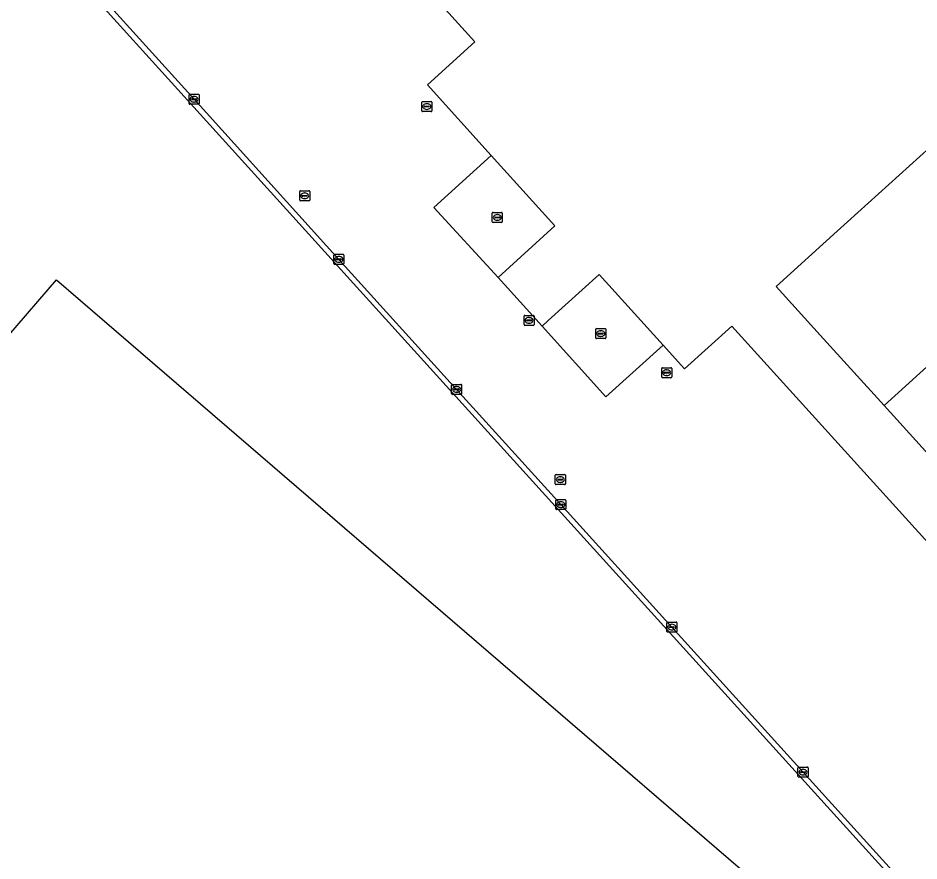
# Model space of a CAD drawing. Extents: x 156141 to 158132, y 385651 to 388333.
# Drawn here: x 156462.7 to 156552.3, y 387398.7 to 387482.6 of the extents above; entities that cross this region are included whole.
import ezdxf

# ---------------------------------------------------------------- set-up
doc = ezdxf.new("R2010")
doc.units = 0
for name, color, linetype in [('IMGEO_Grasland_agrarisch', 7, 'Continuous'), ('IMGEO_Hek', 7, 'Continuous'), ('IMGEO_Kolk', 7, 'Continuous'), ('IMGEO_Pand', 7, 'Continuous'), ('IMGEO_Pand_vergunning_verleend', 7, 'Continuous'), ('IMGEO_Parkeervlak_gesloten', 7, 'Continuous'), ('IMGEO_Rijbaan_lokaal_gesloten', 7, 'Continuous'), ('IMGEO_Rioolput', 7, 'Continuous')]:
    doc.layers.add(name, color=color, linetype=linetype)

msp = doc.modelspace()

# ---------------------------------------------------------------- linework, layer by layer
at = {"layer": 'IMGEO_Grasland_agrarisch'}
msp.add_lwpolyline([(156466.755, 387261.69), (156577.468, 387366.855), (156554.434, 387392.412), (156553.041, 387393.957), (156552.137, 387394.96), (156551.783, 387395.353), (156551.487, 387395.68), (156540.733, 387407.559), (156527.687, 387421.99), (156516.643, 387434.183), (156506.282, 387445.653), (156494.568, 387458.596), (156480.17, 387474.529), (156466.435, 387489.763), (156463.601, 387492.949), (156455.542, 387485.247)], dxfattribs=at)
at = {"layer": 'IMGEO_Hek'}
msp.add_lwpolyline([(156646.881, 387477.996), (156638.619, 387470.479), (156638.602, 387470.464), (156602.22, 387437.666), (156601.882, 387437.361), (156590.708, 387427.281), (156590.403, 387427.007), (156590.376, 387426.982), (156553.024, 387393.236), (156505.235, 387445.99), (156463.944, 387491.685), (156532.587, 387555.868), (156577.395, 387597.823), (156580.308, 387599.849), (156603.227, 387615.785)], dxfattribs=at)
at = {"layer": 'IMGEO_Kolk'}
for p, q in [((156479.669, 387474.103), (156479.669, 387474.955)), ((156479.744, 387475.029), (156480.596, 387475.029)), ((156480.157, 387474.809), (156480.182, 387474.809)), ((156480.67, 387474.955), (156480.67, 387474.103)), ((156480.596, 387474.029), (156479.744, 387474.029)), ((156479.928, 387474.523), (156479.928, 387474.535)), ((156480.366, 387474.486), (156479.968, 387474.486)), ((156479.971, 387474.572), (156480.369, 387474.572)), ((156480.18, 387474.249), (156480.155, 387474.249)), ((156480.412, 387474.535), (156480.412, 387474.523)), ((156509.824, 387462.338), (156509.824, 387463.19)), ((156509.899, 387463.264), (156510.751, 387463.264)), ((156510.312, 387463.044), (156510.337, 387463.044)), ((156510.825, 387463.19), (156510.825, 387462.338)), ((156510.751, 387462.264), (156509.899, 387462.264)), ((156510.083, 387462.758), (156510.083, 387462.77)), ((156510.521, 387462.721), (156510.123, 387462.721)), ((156510.126, 387462.807), (156510.524, 387462.807)), ((156510.335, 387462.484), (156510.31, 387462.484)), ((156510.567, 387462.77), (156510.567, 387462.758)), ((156494.067, 387458.17), (156494.067, 387459.022)), ((156494.142, 387459.096), (156494.994, 387459.096)), ((156494.326, 387458.59), (156494.326, 387458.602)), ((156494.764, 387458.553), (156494.366, 387458.553)), ((156494.369, 387458.639), (156494.767, 387458.639)), ((156494.555, 387458.876), (156494.58, 387458.876)), ((156494.81, 387458.602), (156494.81, 387458.59)), ((156495.068, 387459.022), (156495.068, 387458.17)), ((156494.994, 387458.096), (156494.142, 387458.096)), ((156494.578, 387458.316), (156494.553, 387458.316)), ((156512.985, 387452.094), (156512.985, 387452.946)), ((156513.06, 387453.02), (156513.912, 387453.02)), ((156513.244, 387452.514), (156513.244, 387452.526)), ((156513.682, 387452.477), (156513.284, 387452.477)), ((156513.287, 387452.563), (156513.685, 387452.563)), ((156513.496, 387452.24), (156513.471, 387452.24)), ((156513.473, 387452.8), (156513.498, 387452.8)), ((156513.728, 387452.526), (156513.728, 387452.514)), ((156513.986, 387452.946), (156513.986, 387452.094)), ((156513.912, 387452.02), (156513.06, 387452.02)), ((156520.117, 387450.778), (156520.117, 387451.63)), ((156520.192, 387451.704), (156521.044, 387451.704)), ((156520.605, 387451.484), (156520.63, 387451.484)), ((156521.118, 387451.63), (156521.118, 387450.778)), ((156521.044, 387450.704), (156520.192, 387450.704)), ((156520.376, 387451.198), (156520.376, 387451.21)), ((156520.814, 387451.161), (156520.416, 387451.161)), ((156520.419, 387451.247), (156520.817, 387451.247)), ((156520.628, 387450.924), (156520.603, 387450.924)), ((156520.86, 387451.21), (156520.86, 387451.198)), ((156505.781, 387445.227), (156505.781, 387446.079)), ((156505.856, 387446.153), (156506.708, 387446.153)), ((156506.269, 387445.933), (156506.294, 387445.933)), ((156506.782, 387446.079), (156506.782, 387445.227)), ((156506.708, 387445.153), (156505.856, 387445.153)), ((156506.04, 387445.647), (156506.04, 387445.659)), ((156506.478, 387445.61), (156506.08, 387445.61)), ((156506.083, 387445.696), (156506.481, 387445.696)), ((156506.292, 387445.373), (156506.267, 387445.373)), ((156506.524, 387445.659), (156506.524, 387445.647)), ((156516.142, 387433.757), (156516.142, 387434.609)), ((156516.217, 387434.683), (156517.069, 387434.683)), ((156516.63, 387434.463), (156516.655, 387434.463)), ((156517.143, 387434.609), (156517.143, 387433.757)), ((156517.069, 387433.683), (156516.217, 387433.683)), ((156516.401, 387434.177), (156516.401, 387434.189)), ((156516.839, 387434.14), (156516.441, 387434.14)), ((156516.444, 387434.226), (156516.842, 387434.226)), ((156516.653, 387433.903), (156516.628, 387433.903)), ((156516.885, 387434.189), (156516.885, 387434.177)), ((156527.186, 387421.564), (156527.186, 387422.416)), ((156527.261, 387422.49), (156528.113, 387422.49)), ((156527.445, 387421.984), (156527.445, 387421.996)), ((156527.883, 387421.947), (156527.485, 387421.947)), ((156527.488, 387422.033), (156527.886, 387422.033)), ((156527.674, 387422.27), (156527.699, 387422.27)), ((156527.929, 387421.996), (156527.929, 387421.984)), ((156528.187, 387422.416), (156528.187, 387421.564)), ((156528.113, 387421.49), (156527.261, 387421.49)), ((156527.697, 387421.71), (156527.672, 387421.71)), ((156540.232, 387407.133), (156540.232, 387407.985)), ((156540.307, 387408.059), (156541.159, 387408.059)), ((156540.491, 387407.553), (156540.491, 387407.565)), ((156540.929, 387407.516), (156540.531, 387407.516)), ((156540.534, 387407.602), (156540.932, 387407.602)), ((156540.72, 387407.839), (156540.745, 387407.839)), ((156540.975, 387407.565), (156540.975, 387407.553)), ((156541.233, 387407.985), (156541.233, 387407.133)), ((156541.159, 387407.059), (156540.307, 387407.059)), ((156540.743, 387407.279), (156540.718, 387407.279))]:
    msp.add_line(p, q, dxfattribs=at)
for points in [[(156479.669, 387474.103), (156479.669, 387474.955)], [(156479.744, 387475.029), (156480.596, 387475.029)], [(156480.67, 387474.955), (156480.67, 387474.103)], [(156480.596, 387474.029), (156479.744, 387474.029)], [(156509.824, 387462.338), (156509.824, 387463.19)], [(156509.899, 387463.264), (156510.751, 387463.264)], [(156510.825, 387463.19), (156510.825, 387462.338)], [(156510.751, 387462.264), (156509.899, 387462.264)], [(156494.067, 387458.17), (156494.067, 387459.022)], [(156494.142, 387459.096), (156494.994, 387459.096)], [(156495.068, 387459.022), (156495.068, 387458.17)], [(156494.994, 387458.096), (156494.142, 387458.096)], [(156512.985, 387452.094), (156512.985, 387452.946)], [(156513.06, 387453.02), (156513.912, 387453.02)], [(156513.986, 387452.946), (156513.986, 387452.094)], [(156513.912, 387452.02), (156513.06, 387452.02)], [(156520.117, 387450.778), (156520.117, 387451.63)], [(156520.192, 387451.704), (156521.044, 387451.704)], [(156521.118, 387451.63), (156521.118, 387450.778)], [(156521.044, 387450.704), (156520.192, 387450.704)], [(156505.781, 387445.227), (156505.781, 387446.079)], [(156505.856, 387446.153), (156506.708, 387446.153)], [(156506.782, 387446.079), (156506.782, 387445.227)], [(156506.708, 387445.153), (156505.856, 387445.153)], [(156516.142, 387433.757), (156516.142, 387434.609)], [(156516.217, 387434.683), (156517.069, 387434.683)], [(156517.143, 387434.609), (156517.143, 387433.757)], [(156517.069, 387433.683), (156516.217, 387433.683)], [(156527.186, 387421.564), (156527.186, 387422.416)], [(156527.261, 387422.49), (156528.113, 387422.49)], [(156528.187, 387422.416), (156528.187, 387421.564)], [(156528.113, 387421.49), (156527.261, 387421.49)], [(156540.232, 387407.133), (156540.232, 387407.985)], [(156540.307, 387408.059), (156541.159, 387408.059)], [(156541.233, 387407.985), (156541.233, 387407.133)], [(156541.159, 387407.059), (156540.307, 387407.059)]]:
    msp.add_lwpolyline(points, dxfattribs=at)
for centre, radius, start, end in [((156479.746, 387474.953), 0.0765, 91.55205, 178.44795), ((156479.746, 387474.953), 0.0765, 91.55205, 178.44795), ((156480.594, 387474.953), 0.0765, 1.55205, 88.44795), ((156480.594, 387474.953), 0.0765, 1.55205, 88.44795), ((156479.746, 387474.105), 0.0765, 181.55205, 268.44795), ((156479.746, 387474.105), 0.0765, 181.55205, 268.44795), ((156479.968, 387474.532), 0.0403, 85.87752, 175.75265), ((156479.965, 387474.522), 0.0366, 178.93798, 274.71019), ((156480.369, 387474.529), 0.043, 264.86636, 352.45326), ((156480.373, 387474.534), 0.0386, 1.73085, 96.63898), ((156480.594, 387474.105), 0.0765, 271.55205, 358.44795), ((156480.594, 387474.105), 0.0765, 271.55205, 358.44795), ((156509.901, 387463.188), 0.0765, 91.55205, 178.44795), ((156509.901, 387463.188), 0.0765, 91.55205, 178.44795), ((156510.749, 387463.188), 0.0765, 1.55205, 88.44795), ((156510.749, 387463.188), 0.0765, 1.55205, 88.44795), ((156509.901, 387462.34), 0.0765, 181.55205, 268.44795), ((156509.901, 387462.34), 0.0765, 181.55205, 268.44795), ((156510.123, 387462.767), 0.0403, 85.87752, 175.75265), ((156510.12, 387462.757), 0.0366, 178.93798, 274.71019), ((156510.524, 387462.764), 0.043, 264.86636, 352.45326), ((156510.528, 387462.769), 0.0386, 1.73085, 96.63898), ((156510.749, 387462.34), 0.0765, 271.55205, 358.44795), ((156510.749, 387462.34), 0.0765, 271.55205, 358.44795), ((156494.144, 387459.02), 0.0765, 91.55205, 178.44795), ((156494.144, 387459.02), 0.0765, 91.55205, 178.44795), ((156494.366, 387458.599), 0.0403, 85.87752, 175.75265), ((156494.363, 387458.589), 0.0366, 178.93798, 274.71019), ((156494.767, 387458.596), 0.043, 264.86636, 352.45326), ((156494.771, 387458.601), 0.0386, 1.73085, 96.63898), ((156494.992, 387459.02), 0.0765, 1.55205, 88.44795), ((156494.992, 387459.02), 0.0765, 1.55205, 88.44795), ((156494.144, 387458.172), 0.0765, 181.55205, 268.44795), ((156494.144, 387458.172), 0.0765, 181.55205, 268.44795), ((156494.992, 387458.172), 0.0765, 271.55205, 358.44795), ((156494.992, 387458.172), 0.0765, 271.55205, 358.44795), ((156513.062, 387452.944), 0.0765, 91.55205, 178.44795), ((156513.062, 387452.944), 0.0765, 91.55205, 178.44795), ((156513.284, 387452.523), 0.0403, 85.87752, 175.75265), ((156513.281, 387452.513), 0.0366, 178.93798, 274.71019), ((156513.685, 387452.52), 0.043, 264.86636, 352.45326), ((156513.689, 387452.525), 0.0386, 1.73085, 96.63898), ((156513.91, 387452.944), 0.0765, 1.55205, 88.44795), ((156513.91, 387452.944), 0.0765, 1.55205, 88.44795), ((156513.062, 387452.096), 0.0765, 181.55205, 268.44795), ((156513.062, 387452.096), 0.0765, 181.55205, 268.44795), ((156513.91, 387452.096), 0.0765, 271.55205, 358.44795), ((156513.91, 387452.096), 0.0765, 271.55205, 358.44795), ((156520.194, 387451.628), 0.0765, 91.55205, 178.44795), ((156520.194, 387451.628), 0.0765, 91.55205, 178.44795), ((156521.042, 387451.628), 0.0765, 1.55205, 88.44795), ((156521.042, 387451.628), 0.0765, 1.55205, 88.44795), ((156520.194, 387450.78), 0.0765, 181.55205, 268.44795), ((156520.194, 387450.78), 0.0765, 181.55205, 268.44795), ((156520.416, 387451.207), 0.0403, 85.87752, 175.75265), ((156520.413, 387451.197), 0.0366, 178.93798, 274.71019), ((156520.817, 387451.204), 0.043, 264.86636, 352.45326), ((156520.821, 387451.209), 0.0386, 1.73085, 96.63898), ((156521.042, 387450.78), 0.0765, 271.55205, 358.44795), ((156521.042, 387450.78), 0.0765, 271.55205, 358.44795), ((156505.858, 387446.077), 0.0765, 91.55205, 178.44795), ((156505.858, 387446.077), 0.0765, 91.55205, 178.44795), ((156506.706, 387446.077), 0.0765, 1.55205, 88.44795), ((156506.706, 387446.077), 0.0765, 1.55205, 88.44795), ((156505.858, 387445.229), 0.0765, 181.55205, 268.44795), ((156505.858, 387445.229), 0.0765, 181.55205, 268.44795), ((156506.08, 387445.656), 0.0403, 85.87752, 175.75265), ((156506.077, 387445.646), 0.0366, 178.93798, 274.71019), ((156506.481, 387445.653), 0.043, 264.86636, 352.45326), ((156506.485, 387445.658), 0.0386, 1.73085, 96.63898), ((156506.706, 387445.229), 0.0765, 271.55205, 358.44795), ((156506.706, 387445.229), 0.0765, 271.55205, 358.44795), ((156516.219, 387434.607), 0.0765, 91.55205, 178.44795), ((156516.219, 387434.607), 0.0765, 91.55205, 178.44795), ((156517.067, 387434.607), 0.0765, 1.55205, 88.44795), ((156517.067, 387434.607), 0.0765, 1.55205, 88.44795), ((156516.219, 387433.759), 0.0765, 181.55205, 268.44795), ((156516.219, 387433.759), 0.0765, 181.55205, 268.44795), ((156516.441, 387434.186), 0.0403, 85.87752, 175.75265), ((156516.438, 387434.176), 0.0366, 178.93798, 274.71019), ((156516.842, 387434.183), 0.043, 264.86636, 352.45326), ((156516.846, 387434.188), 0.0386, 1.73085, 96.63898), ((156517.067, 387433.759), 0.0765, 271.55205, 358.44795), ((156517.067, 387433.759), 0.0765, 271.55205, 358.44795), ((156527.263, 387422.414), 0.0765, 91.55205, 178.44795), ((156527.263, 387422.414), 0.0765, 91.55205, 178.44795), ((156527.485, 387421.993), 0.0403, 85.87752, 175.75265), ((156527.482, 387421.983), 0.0366, 178.93798, 274.71019), ((156527.886, 387421.99), 0.043, 264.86636, 352.45326), ((156527.89, 387421.995), 0.0386, 1.73085, 96.63898), ((156528.111, 387422.414), 0.0765, 1.55205, 88.44795), ((156528.111, 387422.414), 0.0765, 1.55205, 88.44795), ((156527.263, 387421.566), 0.0765, 181.55205, 268.44795), ((156527.263, 387421.566), 0.0765, 181.55205, 268.44795), ((156528.111, 387421.566), 0.0765, 271.55205, 358.44795), ((156528.111, 387421.566), 0.0765, 271.55205, 358.44795), ((156540.309, 387407.983), 0.0765, 91.55205, 178.44795), ((156540.309, 387407.983), 0.0765, 91.55205, 178.44795), ((156540.531, 387407.562), 0.0403, 85.87752, 175.75265), ((156540.528, 387407.552), 0.0366, 178.93798, 274.71019), ((156540.932, 387407.559), 0.043, 264.86636, 352.45326), ((156540.936, 387407.564), 0.0386, 1.73085, 96.63898), ((156541.157, 387407.983), 0.0765, 1.55205, 88.44795), ((156541.157, 387407.983), 0.0765, 1.55205, 88.44795), ((156540.309, 387407.135), 0.0765, 181.55205, 268.44795), ((156540.309, 387407.135), 0.0765, 181.55205, 268.44795), ((156541.157, 387407.135), 0.0765, 271.55205, 358.44795), ((156541.157, 387407.135), 0.0765, 271.55205, 358.44795)]:
    msp.add_arc(centre, radius, start, end, dxfattribs=at)
for centre, major_axis, ratio, start_param, end_param in [((156480.156, 387474.529), (-0.387, 0.002), 0.722429, 4.712389, 7.853982), ((156480.181, 387474.529), (-0.39, 0.002), 0.717154, 1.570796, 4.712389), ((156510.311, 387462.764), (-0.387, 0.002), 0.722429, 4.712389, 7.853982), ((156510.336, 387462.764), (-0.39, 0.002), 0.717154, 1.570796, 4.712389), ((156494.554, 387458.596), (-0.387, 0.002), 0.722429, 4.712389, 7.853982), ((156494.579, 387458.596), (-0.39, 0.002), 0.717154, 1.570796, 4.712389), ((156513.472, 387452.52), (-0.387, 0.002), 0.722429, 4.712389, 7.853982), ((156513.497, 387452.52), (-0.39, 0.002), 0.717154, 1.570796, 4.712389), ((156520.604, 387451.204), (-0.387, 0.002), 0.722429, 4.712389, 7.853982), ((156520.629, 387451.204), (-0.39, 0.002), 0.717154, 1.570796, 4.712389), ((156506.268, 387445.653), (-0.387, 0.002), 0.722429, 4.712389, 7.853982), ((156506.293, 387445.653), (-0.39, 0.002), 0.717154, 1.570796, 4.712389), ((156516.629, 387434.183), (-0.387, 0.002), 0.722429, 4.712389, 7.853982), ((156516.654, 387434.183), (-0.39, 0.002), 0.717154, 1.570796, 4.712389), ((156527.673, 387421.99), (-0.387, 0.002), 0.722429, 4.712389, 7.853982), ((156527.698, 387421.99), (-0.39, 0.002), 0.717154, 1.570796, 4.712389), ((156540.719, 387407.559), (-0.387, 0.002), 0.722429, 4.712389, 7.853982), ((156540.744, 387407.559), (-0.39, 0.002), 0.717154, 1.570796, 4.712389)]:
    msp.add_ellipse(centre, major_axis=major_axis, ratio=ratio, start_param=start_param, end_param=end_param, dxfattribs=at)
at = {"layer": 'IMGEO_Pand'}
for points in [[(156493.504, 387496.382), (156508.107, 387480.231), (156503.369, 387475.95), (156509.725, 387468.92), (156516.055, 387461.918), (156510.397, 387456.786), (156514.783, 387451.94), (156515.4, 387452.499), (156520.473, 387457.088), (156526.81, 387450.064), (156528.959, 387447.682), (156533.664, 387451.928), (156564.051, 387418.371)], [(156564.252, 387426.958), (156548.789, 387444.036), (156542.444, 387451.043), (156538.046, 387455.9), (156544.134, 387461.401), (156555.424, 387471.602)]]:
    msp.add_lwpolyline(points, dxfattribs=at)
at = {"layer": 'IMGEO_Pand_vergunning_verleend'}
msp.add_lwpolyline([(156421.574, 387404.419), (156466.483, 387456.553), (156544.064, 387389.723), (156499.154, 387337.589)], close=True, dxfattribs=at)
at = {"layer": 'IMGEO_Parkeervlak_gesloten'}
msp.add_lwpolyline([(156555.424, 387471.602), (156544.134, 387461.401), (156538.046, 387455.9), (156542.444, 387451.043), (156548.789, 387444.036), (156564.736, 387458.529), (156564.408, 387460.018), (156564.637, 387460.074), (156564.247, 387461.821)], close=True, dxfattribs=at)
at = {"layer": 'IMGEO_Rijbaan_lokaal_gesloten'}
for points in [[(156603.891, 387493.905), (156565.353, 387459.008), (156565.423, 387458.674), (156564.736, 387458.529), (156548.789, 387444.036), (156564.252, 387426.958), (156570.671, 387419.706), (156566.399, 387415.827), (156566.019, 387416.227), (156564.051, 387418.371), (156533.664, 387451.928), (156528.959, 387447.682), (156526.81, 387450.064), (156521.112, 387444.907), (156514.783, 387451.94), (156510.397, 387456.786), (156504.006, 387463.756), (156509.725, 387468.92), (156503.369, 387475.95), (156508.107, 387480.231), (156493.504, 387496.382)], [(156466.435, 387489.763), (156480.17, 387474.529), (156494.568, 387458.596), (156506.282, 387445.653), (156516.643, 387434.183), (156527.687, 387421.99), (156540.733, 387407.559), (156551.487, 387395.68)]]:
    msp.add_lwpolyline(points, dxfattribs=at)
for points in [[(156509.725, 387468.92), (156504.006, 387463.756), (156510.397, 387456.786), (156516.055, 387461.918)], [(156520.473, 387457.088), (156515.4, 387452.499), (156514.783, 387451.94), (156521.112, 387444.907), (156526.81, 387450.064)]]:
    msp.add_lwpolyline(points, close=True, dxfattribs=at)
at = {"layer": 'IMGEO_Rioolput'}
for p, q in [((156502.821, 387473.377), (156502.821, 387474.229)), ((156502.896, 387474.303), (156503.748, 387474.303)), ((156503.08, 387473.797), (156503.08, 387473.809)), ((156503.518, 387473.76), (156503.12, 387473.76)), ((156503.123, 387473.846), (156503.521, 387473.846)), ((156503.309, 387474.083), (156503.334, 387474.083)), ((156503.564, 387473.809), (156503.564, 387473.797)), ((156503.822, 387474.229), (156503.822, 387473.377)), ((156503.748, 387473.303), (156502.896, 387473.303)), ((156503.332, 387473.523), (156503.307, 387473.523)), ((156490.672, 387464.493), (156490.672, 387465.345)), ((156490.747, 387465.419), (156491.599, 387465.419)), ((156490.931, 387464.913), (156490.931, 387464.925)), ((156491.369, 387464.876), (156490.971, 387464.876)), ((156490.974, 387464.962), (156491.372, 387464.962)), ((156491.16, 387465.199), (156491.185, 387465.199)), ((156491.415, 387464.925), (156491.415, 387464.913)), ((156491.673, 387465.345), (156491.673, 387464.493)), ((156491.599, 387464.419), (156490.747, 387464.419)), ((156491.183, 387464.639), (156491.158, 387464.639)), ((156526.674, 387446.886), (156526.674, 387447.738)), ((156526.749, 387447.812), (156527.601, 387447.812)), ((156527.675, 387447.738), (156527.675, 387446.886)), ((156527.601, 387446.812), (156526.749, 387446.812)), ((156526.933, 387447.306), (156526.933, 387447.318)), ((156527.371, 387447.269), (156526.973, 387447.269)), ((156526.976, 387447.355), (156527.374, 387447.355)), ((156527.185, 387447.032), (156527.16, 387447.032)), ((156527.162, 387447.592), (156527.187, 387447.592)), ((156527.417, 387447.318), (156527.417, 387447.306)), ((156516.094, 387436.248), (156516.094, 387437.1)), ((156516.169, 387437.174), (156517.021, 387437.174)), ((156516.582, 387436.954), (156516.607, 387436.954)), ((156517.095, 387437.1), (156517.095, 387436.248)), ((156517.021, 387436.174), (156516.169, 387436.174)), ((156516.353, 387436.668), (156516.353, 387436.68)), ((156516.791, 387436.631), (156516.393, 387436.631)), ((156516.396, 387436.717), (156516.794, 387436.717)), ((156516.605, 387436.394), (156516.58, 387436.394)), ((156516.837, 387436.68), (156516.837, 387436.668))]:
    msp.add_line(p, q, dxfattribs=at)
for points in [[(156502.821, 387473.377), (156502.821, 387474.229)], [(156502.896, 387474.303), (156503.748, 387474.303)], [(156503.822, 387474.229), (156503.822, 387473.377)], [(156503.748, 387473.303), (156502.896, 387473.303)], [(156490.672, 387464.493), (156490.672, 387465.345)], [(156490.747, 387465.419), (156491.599, 387465.419)], [(156491.673, 387465.345), (156491.673, 387464.493)], [(156491.599, 387464.419), (156490.747, 387464.419)], [(156526.674, 387446.886), (156526.674, 387447.738)], [(156526.749, 387447.812), (156527.601, 387447.812)], [(156527.675, 387447.738), (156527.675, 387446.886)], [(156527.601, 387446.812), (156526.749, 387446.812)], [(156516.094, 387436.248), (156516.094, 387437.1)], [(156516.169, 387437.174), (156517.021, 387437.174)], [(156517.095, 387437.1), (156517.095, 387436.248)], [(156517.021, 387436.174), (156516.169, 387436.174)]]:
    msp.add_lwpolyline(points, dxfattribs=at)
for centre, radius, start, end in [((156502.898, 387474.227), 0.0765, 91.55205, 178.44795), ((156502.898, 387474.227), 0.0765, 91.55205, 178.44795), ((156503.12, 387473.806), 0.0403, 85.87752, 175.75265), ((156503.117, 387473.796), 0.0366, 178.93798, 274.71019), ((156503.521, 387473.803), 0.043, 264.86636, 352.45326), ((156503.525, 387473.808), 0.0386, 1.73085, 96.63898), ((156503.746, 387474.227), 0.0765, 1.55205, 88.44795), ((156503.746, 387474.227), 0.0765, 1.55205, 88.44795), ((156502.898, 387473.379), 0.0765, 181.55205, 268.44795), ((156502.898, 387473.379), 0.0765, 181.55205, 268.44795), ((156503.746, 387473.379), 0.0765, 271.55205, 358.44795), ((156503.746, 387473.379), 0.0765, 271.55205, 358.44795), ((156490.749, 387465.343), 0.0765, 91.55205, 178.44795), ((156490.749, 387465.343), 0.0765, 91.55205, 178.44795), ((156490.971, 387464.922), 0.0403, 85.87752, 175.75265), ((156490.968, 387464.912), 0.0366, 178.93798, 274.71019), ((156491.372, 387464.919), 0.043, 264.86636, 352.45326), ((156491.376, 387464.924), 0.0386, 1.73085, 96.63898), ((156491.597, 387465.343), 0.0765, 1.55205, 88.44795), ((156491.597, 387465.343), 0.0765, 1.55205, 88.44795), ((156490.749, 387464.495), 0.0765, 181.55205, 268.44795), ((156490.749, 387464.495), 0.0765, 181.55205, 268.44795), ((156491.597, 387464.495), 0.0765, 271.55205, 358.44795), ((156491.597, 387464.495), 0.0765, 271.55205, 358.44795), ((156526.751, 387447.736), 0.0765, 91.55205, 178.44795), ((156526.751, 387447.736), 0.0765, 91.55205, 178.44795), ((156527.599, 387447.736), 0.0765, 1.55205, 88.44795), ((156527.599, 387447.736), 0.0765, 1.55205, 88.44795), ((156526.751, 387446.888), 0.0765, 181.55205, 268.44795), ((156526.751, 387446.888), 0.0765, 181.55205, 268.44795), ((156526.973, 387447.315), 0.0403, 85.87752, 175.75265), ((156526.97, 387447.305), 0.0366, 178.93798, 274.71019), ((156527.374, 387447.312), 0.043, 264.86636, 352.45326), ((156527.378, 387447.317), 0.0386, 1.73085, 96.63898), ((156527.599, 387446.888), 0.0765, 271.55205, 358.44795), ((156527.599, 387446.888), 0.0765, 271.55205, 358.44795), ((156516.171, 387437.098), 0.0765, 91.55205, 178.44795), ((156516.171, 387437.098), 0.0765, 91.55205, 178.44795), ((156517.019, 387437.098), 0.0765, 1.55205, 88.44795), ((156517.019, 387437.098), 0.0765, 1.55205, 88.44795), ((156516.171, 387436.25), 0.0765, 181.55205, 268.44795), ((156516.171, 387436.25), 0.0765, 181.55205, 268.44795), ((156516.393, 387436.677), 0.0403, 85.87752, 175.75265), ((156516.39, 387436.667), 0.0366, 178.93798, 274.71019), ((156516.794, 387436.674), 0.043, 264.86636, 352.45326), ((156516.798, 387436.679), 0.0386, 1.73085, 96.63898), ((156517.019, 387436.25), 0.0765, 271.55205, 358.44795), ((156517.019, 387436.25), 0.0765, 271.55205, 358.44795)]:
    msp.add_arc(centre, radius, start, end, dxfattribs=at)
for centre, major_axis, ratio, start_param, end_param in [((156503.308, 387473.803), (-0.387, 0.002), 0.722429, 4.712389, 7.853982), ((156503.333, 387473.803), (-0.39, 0.002), 0.717154, 1.570796, 4.712389), ((156491.159, 387464.919), (-0.387, 0.002), 0.722429, 4.712389, 7.853982), ((156491.184, 387464.919), (-0.39, 0.002), 0.717154, 1.570796, 4.712389), ((156527.161, 387447.312), (-0.387, 0.002), 0.722429, 4.712389, 7.853982), ((156527.186, 387447.312), (-0.39, 0.002), 0.717154, 1.570796, 4.712389), ((156516.581, 387436.674), (-0.387, 0.002), 0.722429, 4.712389, 7.853982), ((156516.606, 387436.674), (-0.39, 0.002), 0.717154, 1.570796, 4.712389)]:
    msp.add_ellipse(centre, major_axis=major_axis, ratio=ratio, start_param=start_param, end_param=end_param, dxfattribs=at)

doc.saveas('drawing.dxf')
